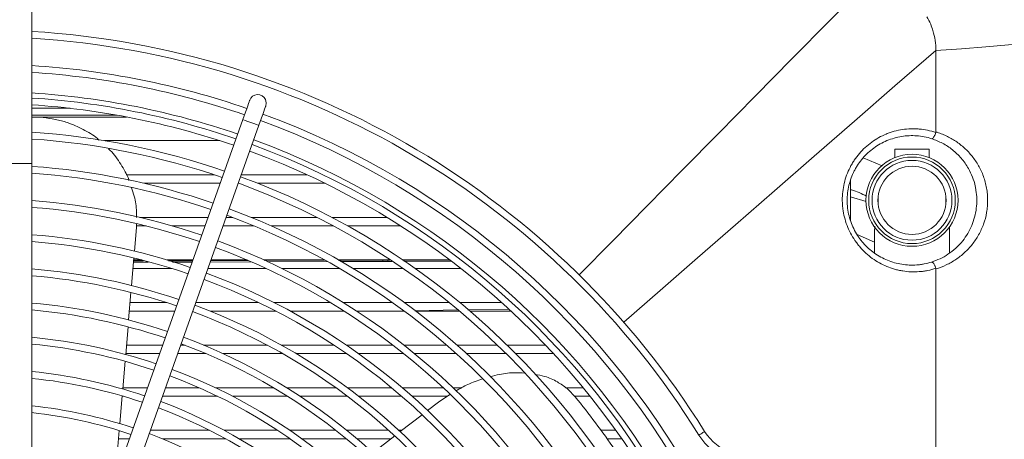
# Model space of a CAD drawing. Header units: millimetres. Extents: x -96593 to 66336, y -23969 to 7139.
# Tile 336 of 656: x -56280 to -56255, y -471 to -461. Entities that reach past the tile are written whole.
import ezdxf

# ---------------------------------------------------------------- set-up
doc = ezdxf.new("R2010")
doc.units = ezdxf.units.MM
doc.layers.add('mm_punktwstawienia', color=1, linetype='Continuous', lineweight=50)

# ---------------------------------------------------------------- blocks, each defined once
blk = doc.blocks.new('W_Z_TYLU')
at = {"color": 7, "linetype": 'Continuous', "lineweight": 13}
for p, q in [((315.888, 505.651), (315.888, 497.935)), ((342.388, 498.858), (342.388, 501.251)), ((315.888, 499.551), (317.005, 499.551)), ((315.888, 499.351), (318.374, 499.351)), ((316.215, 499.277), (315.888, 499.298)), ((318.656, 499.291), (315.888, 499.291)), ((322.071, 499.22), (318.371, 488.808)), ((318.842, 488.64), (322.542, 499.053)), ((321.393, 498.601), (318.015, 498.601)), ((341.188, 498.351), (341.188, 498.108)), ((341.188, 498.351), (342.188, 498.351)), ((342.188, 498.108), (342.188, 498.351)), ((312.888, 497.935), (315.888, 497.935)), ((315.888, 497.935), (315.888, 484.568)), ((340.818, 497.864), (340.257, 498.097)), ((318.654, 497.601), (321.234, 497.601)), ((321.407, 497.351), (319.17, 497.351)), ((321.95, 497.351), (321.938, 497.351)), ((322.026, 497.601), (323.957, 497.601)), ((324.482, 497.351), (322.51, 497.351)), ((339.888, 497.436), (339.888, 496.248)), ((340.341, 496.815), (339.888, 496.956)), ((340.693, 496.751), (340.693, 496.951)), ((342.683, 496.951), (342.683, 496.751)), ((319.053, 496.351), (321.052, 496.351)), ((321.582, 496.351), (321.769, 496.351)), ((322.317, 496.351), (324.246, 496.351)), ((324.682, 496.351), (326.299, 496.351)), ((318.893, 495.362), (318.951, 496.048)), ((318.951, 496.048), (318.952, 496.157)), ((319.233, 496.101), (318.951, 496.101)), ((320.963, 496.101), (319.996, 496.101)), ((322.399, 496.101), (321.493, 496.101)), ((324.726, 496.101), (322.906, 496.101)), ((326.699, 496.101), (325.142, 496.101)), ((342.788, 495.304), (342.788, 496.069)), ((340.083, 495.844), (340.588, 495.62)), ((340.588, 495.809), (340.588, 495.307)), ((318.808, 494.352), (318.876, 495.16)), ((319.293, 495.035), (318.865, 495.034)), ((318.869, 495.073), (319.151, 495.074)), ((318.871, 495.101), (319.107, 495.101)), ((319.852, 495.101), (320.607, 495.101)), ((319.891, 495.075), (320.598, 495.076)), ((320.584, 495.037), (320.013, 495.036)), ((322.314, 495.043), (321.116, 495.038)), ((321.13, 495.078), (322.216, 495.082)), ((321.138, 495.101), (322.196, 495.101)), ((322.692, 495.101), (324.471, 495.101)), ((322.692, 495.084), (324.464, 495.09)), ((324.539, 495.051), (322.78, 495.044)), ((324.879, 495.101), (326.403, 495.101)), ((326.123, 495.101), (326.17, 495.097)), ((326.315, 495.097), (326.353, 495.101)), ((326.315, 495.097), (326.378, 495.098)), ((326.437, 495.058), (326.319, 495.058)), ((326.738, 495.1), (327.001, 495.101)), ((326.763, 495.101), (328.138, 495.101)), ((328.179, 495.069), (326.795, 495.061)), ((319.986, 494.851), (318.85, 494.851)), ((322.757, 494.851), (321.049, 494.851)), ((324.911, 494.851), (323.221, 494.851)), ((326.775, 494.851), (325.302, 494.851)), ((328.464, 494.851), (327.124, 494.851)), ((342.388, 457.358), (342.388, 494.839)), ((318.722, 493.342), (318.791, 494.15)), ((320.074, 493.601), (318.744, 493.601)), ((318.765, 493.851), (319.832, 493.851)), ((320.694, 493.851), (322.532, 493.851)), ((323.035, 493.601), (321.115, 493.601)), ((322.985, 493.851), (324.637, 493.851)), ((325.04, 493.601), (323.463, 493.601)), ((325.019, 493.851), (326.46, 493.851)), ((326.805, 493.601), (325.408, 493.601)), ((326.581, 493.601), (326.773, 493.605)), ((326.802, 493.851), (328.115, 493.851)), ((327.111, 493.611), (328.367, 493.633)), ((328.419, 493.601), (327.137, 493.601)), ((328.431, 493.851), (329.657, 493.851)), ((328.663, 493.638), (329.85, 493.659)), ((329.931, 493.601), (328.728, 493.601)), ((318.637, 492.329), (318.705, 493.139)), ((318.66, 492.601), (319.719, 492.601)), ((320.25, 492.601), (320.377, 492.601)), ((320.919, 492.601), (322.789, 492.601)), ((323.206, 492.601), (324.745, 492.601)), ((325.105, 492.601), (326.47, 492.601)), ((326.796, 492.601), (328.051, 492.601)), ((328.354, 492.601), (329.533, 492.601)), ((329.82, 492.601), (330.943, 492.601)), ((319.63, 492.351), (318.639, 492.351)), ((320.997, 492.351), (320.161, 492.351)), ((323.241, 492.351), (321.492, 492.351)), ((325.116, 492.351), (323.638, 492.351)), ((326.789, 492.351), (325.463, 492.351)), ((328.334, 492.351), (327.107, 492.351)), ((329.789, 492.351), (328.631, 492.351)), ((331.177, 492.351), (330.071, 492.351)), ((318.551, 491.315), (318.62, 492.126)), ((318.554, 491.351), (319.275, 491.351)), ((319.806, 491.351), (320.79, 491.351)), ((321.27, 491.351), (322.972, 491.351)), ((323.358, 491.351), (324.799, 491.351)), ((325.138, 491.351), (326.433, 491.351)), ((326.744, 491.351), (327.945, 491.351)), ((328.236, 491.351), (328.487, 491.351)), ((331.537, 491.351), (332.048, 491.351)), ((318.465, 490.297), (318.534, 491.111)), ((318.568, 491.101), (318.533, 491.101)), ((321.328, 491.101), (319.717, 491.101)), ((323.381, 491.101), (321.774, 491.101)), ((325.138, 491.101), (323.75, 491.101)), ((326.728, 491.101), (325.467, 491.101)), ((328.06, 491.101), (327.031, 491.101)), ((328.14, 491.157), (327.803, 490.926)), ((332.25, 491.101), (331.797, 491.101)), ((327.803, 490.926), (327.488, 490.683)), ((327.328, 490.559), (326.687, 490.063)), ((318.379, 489.277), (318.448, 490.093)), ((318.742, 489.851), (318.428, 489.851)), ((319.361, 490.101), (321.094, 490.101)), ((321.566, 489.851), (319.718, 489.851)), ((321.526, 490.101), (323.087, 490.101)), ((323.456, 489.851), (321.972, 489.851)), ((323.446, 490.101), (324.798, 490.101)), ((325.109, 489.851), (323.801, 489.851)), ((325.119, 490.101), (326.349, 490.101)), ((326.413, 489.851), (325.42, 489.851)), ((326.526, 489.939), (325.884, 489.443)), ((326.646, 490.101), (326.736, 490.101)), ((332.567, 490.101), (333.004, 490.101)), ((333.18, 489.851), (332.746, 489.851))]:
    blk.add_line(p, q, dxfattribs=at)
at = {"color": 7, "linetype": 'Continuous', "lineweight": 13, "flags": 128}
for points in [[(331.93, 494.664), (332.915, 495.664), (333.926, 496.69), (334.961, 497.741), (336.017, 498.813), (337.09, 499.903), (338.179, 501.009), (339.279, 502.126), (340.388, 503.251)], [(342.388, 501.251), (343.136, 501.298), (343.848, 501.351), (344.518, 501.41), (345.144, 501.476), (345.72, 501.546), (346.242, 501.622), (346.707, 501.702), (347.113, 501.786), (347.456, 501.874), (347.734, 501.965), (347.945, 502.057), (348.088, 502.151)], [(333.236, 493.276), (334.301, 494.204), (335.395, 495.158), (336.515, 496.134), (337.658, 497.13), (338.82, 498.142), (339.998, 499.169), (341.188, 500.206), (342.388, 501.251)], [(322.272, 499.785), (322.268, 499.775), (322.257, 499.742), (322.238, 499.69), (322.213, 499.62), (322.183, 499.534), (322.148, 499.436), (322.11, 499.33), (322.071, 499.22)], [(322.743, 499.618), (322.757, 499.715), (322.733, 499.809)], [(322.542, 499.053), (322.581, 499.163), (322.619, 499.269), (322.654, 499.367), (322.684, 499.452), (322.709, 499.523), (322.728, 499.575), (322.739, 499.607), (322.743, 499.618)], [(322.473, 499.077), (322.397, 499.104), (322.307, 499.136), (322.216, 499.168), (322.14, 499.196), (322.089, 499.214), (322.071, 499.22)], [(322.542, 499.053), (322.524, 499.059), (322.473, 499.077)], [(335.439, 489.962), (335.472, 489.983), (335.504, 490.002), (335.533, 490.021), (335.559, 490.037), (335.58, 490.05), (335.596, 490.06), (335.606, 490.066), (335.609, 490.068)]]:
    blk.add_lwpolyline(points, dxfattribs=at)
at = {"color": 7, "linetype": 'Continuous', "lineweight": 13}
for radius in [1.35, 1.27, 1.17, 1]:
    blk.add_circle((341.688, 496.851), radius, dxfattribs=at)
for centre, radius, start, end in [((314.388, 476.851), 25, 31.9142, 86.5602), ((314.388, 476.851), 24.8, 31.9142, 86.5324), ((314.388, 476.851), 24, 71.0346, 86.4167), ((314.388, 476.851), 23.8, 71.0396, 86.3865), ((314.388, 476.851), 23.2, 71.0552, 86.2929), ((322.507, 499.702), 0.25, 25.4377, 160.4377), ((314.388, 476.851), 23.05, 71.0592, 86.2688), ((314.388, 476.851), 22.85, 71.0646, 86.2361), ((314.388, 476.851), 24, 27.7063, 69.8409), ((314.388, 476.851), 23.8, 27.7254, 69.8359), ((314.388, 476.851), 22.05, 71.0874, 86.0994), ((314.388, 476.851), 21.85, 71.0933, 86.0636), ((314.388, 476.851), 23.2, 27.7846, 69.8203), ((314.388, 476.851), 22.85, 27.8205, 69.8109), ((314.388, 476.851), 23.05, 27.7989, 69.8163), ((314.388, 476.851), 21.05, 71.1182, 85.9138), ((314.388, 476.851), 20.85, 71.1248, 85.8745), ((314.388, 476.851), 21.85, 27.9296, 69.7514), ((314.388, 476.851), 22.05, 27.907, 69.7881), ((314.388, 476.851), 20.05, 71.1522, 85.7096), ((314.388, 476.851), 19.85, 71.1594, 85.6663), ((314.388, 476.851), 21.05, 28.0244, 69.7573), ((314.388, 476.851), 20.85, 28.0492, 69.7507), ((314.388, 476.851), 19.05, 71.1897, 85.4839), ((314.388, 476.851), 18.85, 71.1976, 85.4359), ((314.388, 476.851), 20.05, 28.1535, 69.7233), ((314.388, 476.851), 19.85, 28.1809, 69.7161), ((325.898, 495.051), 0.276, 1.2489, 9.5192), ((326.237, 496.162), 1.068, 266.3837, 274.1765), ((326.047, 495.052), 0.272, 1.2603, 9.6377), ((314.388, 476.851), 18.05, 71.2313, 85.2332), ((314.388, 476.851), 17.85, 71.2402, 85.1796), ((314.388, 476.851), 18.85, 28.3265, 69.6779), ((314.388, 476.851), 19.05, 28.2962, 69.6858), ((314.388, 476.851), 17.05, 71.2779, 84.9529), ((314.388, 476.851), 16.85, 71.2878, 84.8928), ((314.388, 476.851), 18.05, 28.4546, 69.6442), ((314.388, 476.851), 17.85, 28.4885, 69.6353), ((314.388, 476.851), 16.05, 71.3302, 84.6376), ((314.388, 476.851), 17.05, 28.6318, 69.5976), ((314.388, 476.851), 15.85, 71.3415, 84.5697), ((314.388, 476.851), 16.85, 28.6697, 69.5877), ((314.388, 476.851), 16.05, 28.831, 69.5453), ((314.388, 476.851), 15.05, 71.3895, 84.2801), ((314.388, 476.851), 14.85, 71.4023, 84.2028), ((314.388, 476.851), 15.85, 28.8739, 69.534), ((314.388, 476.851), 14.05, 71.4573, 83.8715), ((314.388, 476.851), 14.85, 29.1056, 69.4732), ((314.388, 476.851), 15.05, 29.0567, 69.486), ((314.388, 476.851), 13.85, 71.472, 83.7826), ((314.388, 476.851), 14.05, 29.3147, 69.4182), ((336.882, 490.861), 1.7, 211.9142, 290.5448), ((336.882, 490.861), 1.5, 211.9142, 290.5448)]:
    blk.add_arc(centre, radius, start, end, dxfattribs=at)
for points, knots in [([(342.303, 501.829), (342.283, 501.893), (342.233, 502.033), (342.168, 502.167), (342.127, 502.239)], [0.1863836, 0.1863836, 0.1863836, 0.1863836, 0.25, 0.3286954, 0.3286954, 0.3286954, 0.3286954]), ([(317.852, 498.618), (317.837, 498.633), (317.701, 498.76), (317.391, 498.94), (316.975, 499.126), (316.577, 499.235), (316.335, 499.263), (316.215, 499.277)], [0, 0, 0, 0, 0.034553, 0.313479, 0.592383, 0.796188, 1, 1, 1, 1]), ([(342.385, 494.856), (342.306, 494.829), (342.227, 494.808), (342.106, 494.783), (342.065, 494.776), (341.984, 494.765), (341.942, 494.76), (341.738, 494.744), (341.576, 494.751), (341.376, 494.783), (341.336, 494.79), (341.257, 494.808), (341.217, 494.818), (341.1, 494.852), (341.023, 494.878), (340.875, 494.94), (340.802, 494.976), (340.66, 495.055), (340.591, 495.099), (340.392, 495.243), (340.272, 495.353), (340.137, 495.509), (340.111, 495.541), (340.06, 495.607), (340.036, 495.64), (339.966, 495.743), (339.923, 495.814), (339.847, 495.961), (339.813, 496.037), (339.753, 496.193), (339.728, 496.274), (339.687, 496.437), (339.672, 496.519), (339.656, 496.645), (339.652, 496.687), (339.646, 496.77), (339.645, 496.812), (339.644, 496.937), (339.648, 497.02), (339.667, 497.185), (339.681, 497.267), (339.739, 497.512), (339.796, 497.667), (339.889, 497.851), (339.909, 497.888), (339.951, 497.959), (339.973, 497.994), (340.042, 498.098), (340.091, 498.163), (340.198, 498.287), (340.255, 498.346), (340.375, 498.458), (340.44, 498.51), (340.639, 498.654), (340.782, 498.734), (340.972, 498.811), (341.011, 498.826), (341.089, 498.853), (341.128, 498.865), (341.247, 498.897), (341.327, 498.914), (341.488, 498.939), (341.57, 498.946), (341.694, 498.95), (341.736, 498.95), (341.819, 498.948), (341.86, 498.945), (342.065, 498.927), (342.227, 498.893), (342.385, 498.839)], [0, 0, 0, 0, 0.03125, 0.03125, 0.046875, 0.046875, 0.0625, 0.0625, 0.125, 0.125, 0.140625, 0.140625, 0.15625, 0.15625, 0.1875, 0.1875, 0.21875, 0.21875, 0.25, 0.25, 0.3125, 0.3125, 0.328125, 0.328125, 0.34375, 0.34375, 0.375, 0.375, 0.40625, 0.40625, 0.4375, 0.4375, 0.46875, 0.46875, 0.484375, 0.484375, 0.5, 0.5, 0.53125, 0.53125, 0.5625, 0.5625, 0.625, 0.625, 0.640625, 0.640625, 0.65625, 0.65625, 0.6875, 0.6875, 0.71875, 0.71875, 0.75, 0.75, 0.8125, 0.8125, 0.828125, 0.828125, 0.84375, 0.84375, 0.875, 0.875, 0.90625, 0.90625, 0.921875, 0.921875, 0.9375, 0.9375, 1, 1, 1, 1]), ([(342.385, 498.839), (342.378, 498.818), (342.364, 498.775), (342.336, 498.72), (342.309, 498.679), (342.285, 498.659), (342.272, 498.657), (342.267, 498.658), (342.267, 498.658)], [0, 0, 0, 0, 0.205702, 0.411387, 0.61788, 0.826857, 0.995176, 1, 1, 1, 1]), ([(342.388, 498.858), (342.401, 498.854), (342.414, 498.85), (342.44, 498.842), (342.478, 498.829), (342.516, 498.815), (342.592, 498.786), (342.641, 498.765), (342.787, 498.697), (342.88, 498.645), (343.059, 498.525), (343.146, 498.457), (343.306, 498.31), (343.381, 498.231), (343.484, 498.102), (343.517, 498.057), (343.58, 497.965), (343.61, 497.916), (343.694, 497.767), (343.742, 497.662), (343.802, 497.498), (343.819, 497.443), (343.85, 497.328), (343.863, 497.27), (343.885, 497.151), (343.893, 497.092), (343.903, 496.972), (343.906, 496.913), (343.906, 496.793), (343.904, 496.733), (343.893, 496.614), (343.886, 496.553), (343.855, 496.377), (343.825, 496.263), (343.766, 496.098), (343.744, 496.044), (343.695, 495.938), (343.669, 495.887), (343.586, 495.738), (343.523, 495.645), (343.419, 495.514), (343.383, 495.472), (343.308, 495.391), (343.269, 495.353), (343.148, 495.242), (343.063, 495.175), (342.928, 495.084), (342.881, 495.056), (342.787, 495.003), (342.739, 494.978), (342.593, 494.909), (342.492, 494.87), (342.388, 494.839)], [0, 0, 0, 0, 0.007812, 0.007812, 0.015625, 0.03125, 0.03125, 0.0625, 0.0625, 0.125, 0.125, 0.1875, 0.1875, 0.25, 0.25, 0.28125, 0.28125, 0.3125, 0.3125, 0.375, 0.375, 0.40625, 0.40625, 0.4375, 0.4375, 0.46875, 0.46875, 0.5, 0.5, 0.53125, 0.53125, 0.5625, 0.5625, 0.625, 0.625, 0.65625, 0.65625, 0.6875, 0.6875, 0.75, 0.75, 0.78125, 0.78125, 0.8125, 0.8125, 0.875, 0.875, 0.90625, 0.90625, 0.9375, 0.9375, 1, 1, 1, 1]), ([(342.267, 498.658), (342.123, 498.704), (341.976, 498.733), (341.753, 498.749), (341.677, 498.75), (341.528, 498.743), (341.454, 498.736), (341.309, 498.712), (341.237, 498.696), (341.094, 498.655), (341.023, 498.63), (340.818, 498.544), (340.69, 498.472), (340.51, 498.342), (340.452, 498.294), (340.343, 498.193), (340.292, 498.14), (340.196, 498.028), (340.151, 497.969), (340.089, 497.876), (340.069, 497.844), (340.031, 497.779), (340.013, 497.746), (339.928, 497.58), (339.876, 497.44), (339.823, 497.219), (339.809, 497.144), (339.792, 496.995), (339.788, 496.92), (339.788, 496.807), (339.789, 496.769), (339.794, 496.693), (339.797, 496.655), (339.811, 496.541), (339.825, 496.466), (339.862, 496.318), (339.885, 496.245), (339.938, 496.103), (339.969, 496.035), (340.039, 495.902), (340.077, 495.838), (340.141, 495.745), (340.163, 495.715), (340.209, 495.655), (340.233, 495.626), (340.355, 495.486), (340.464, 495.388), (340.644, 495.259), (340.707, 495.22), (340.835, 495.149), (340.901, 495.118), (341.035, 495.063), (341.104, 495.039), (341.244, 495), (341.317, 494.984), (341.533, 494.949), (341.678, 494.943), (341.863, 494.956), (341.9, 494.96), (341.974, 494.97), (342.01, 494.976), (342.12, 494.997), (342.192, 495.015), (342.264, 495.038)], [0, 0, 0, 0, 0.0625, 0.0625, 0.09375, 0.09375, 0.125, 0.125, 0.15625, 0.15625, 0.1875, 0.1875, 0.25, 0.25, 0.28125, 0.28125, 0.3125, 0.3125, 0.34375, 0.34375, 0.359375, 0.359375, 0.375, 0.375, 0.4375, 0.4375, 0.46875, 0.46875, 0.5, 0.5, 0.515625, 0.515625, 0.53125, 0.53125, 0.5625, 0.5625, 0.59375, 0.59375, 0.625, 0.625, 0.65625, 0.65625, 0.671875, 0.671875, 0.6875, 0.6875, 0.75, 0.75, 0.78125, 0.78125, 0.8125, 0.8125, 0.84375, 0.84375, 0.875, 0.875, 0.9375, 0.9375, 0.953125, 0.953125, 0.96875, 0.96875, 1, 1, 1, 1]), ([(342.264, 495.038), (342.347, 495.068), (342.513, 495.129), (342.751, 495.266), (342.975, 495.441), (343.169, 495.647), (343.324, 495.872), (343.443, 496.105), (343.528, 496.355), (343.58, 496.615), (343.593, 496.883), (343.574, 497.1), (343.533, 497.318), (343.466, 497.536), (343.332, 497.819), (343.138, 498.094), (342.88, 498.341), (342.589, 498.536), (342.374, 498.617), (342.267, 498.658)], [0, 0, 0, 0, 0.058183, 0.116366, 0.180108, 0.243822, 0.297889, 0.351919, 0.403692, 0.455429, 0.507089, 0.558752, 0.581257, 0.637506, 0.693811, 0.771377, 0.849039, 0.924517, 1, 1, 1, 1]), ([(318.737, 497.434), (318.734, 497.442), (318.68, 497.612), (318.495, 497.911), (318.291, 498.217), (318.146, 498.347), (318.128, 498.364)], [0, 0, 0, 0, 0.022367, 0.479649, 0.93432, 1, 1, 1, 1]), ([(318.953, 496.351), (318.954, 496.405), (318.958, 496.614), (318.913, 496.909), (318.835, 497.136), (318.806, 497.217)], [0, 0, 0, 0, 0.182788, 0.708561, 1, 1, 1, 1]), ([(339.888, 497.167), (339.896, 497.164), (340.059, 497.117), (340.212, 497.043), (340.358, 496.974)], [0, 0, 0, 0, 0.050475, 1, 1, 1, 1]), ([(340.594, 496.089), (340.594, 496.054), (340.593, 495.956), (340.585, 495.856), (340.588, 495.811), (340.588, 495.809)], [0, 0, 0, 0, 0.338695, 0.96601, 1, 1, 1, 1]), ([(324.861, 495.092), (325.244, 495.093), (325.681, 495.094), (326.117, 495.096), (326.17, 495.097)], [0, 0, 0, 0, 0.8779969, 1, 1, 1, 1]), ([(326.174, 495.057), (326.121, 495.057), (325.706, 495.055), (325.292, 495.053), (324.931, 495.052)], [0, 0, 0, 0, 0.128501, 1, 1, 1, 1]), ([(326.319, 495.058), (326.3, 495.058), (326.262, 495.059), (326.213, 495.058), (326.184, 495.057), (326.174, 495.057)], [0, 0, 0, 0, 0.394939, 0.788834, 1, 1, 1, 1]), ([(342.385, 494.856), (342.381, 494.869), (342.377, 494.882), (342.368, 494.907), (342.363, 494.92), (342.352, 494.943), (342.347, 494.954), (342.336, 494.974), (342.33, 494.984), (342.313, 495.009), (342.302, 495.022), (342.281, 495.038), (342.272, 495.04), (342.264, 495.038)], [0, 0, 0, 0, 0.125, 0.125, 0.25, 0.25, 0.375, 0.375, 0.5, 0.5, 0.75, 0.75, 1, 1, 1, 1]), ([(329.1, 491.613), (328.954, 491.562), (328.683, 491.468), (328.428, 491.325), (328.311, 491.259)], [0, 0, 0, 0, 0.541031, 1, 1, 1, 1]), ([(330.32, 491.78), (330.235, 491.786), (330.002, 491.801), (329.663, 491.764), (329.415, 491.698), (329.324, 491.673)], [0, 0, 0, 0, 0.269367, 0.731189, 1, 1, 1, 1]), ([(331.817, 491.081), (331.74, 491.166), (331.585, 491.335), (331.283, 491.537), (330.966, 491.682), (330.728, 491.726), (330.63, 491.745)], [0, 0, 0, 0, 0.253658, 0.507316, 0.79749, 1, 1, 1, 1]), ([(334.28, 487.351), (334.211, 487.485), (333.977, 487.941), (333.544, 488.665), (332.987, 489.526), (332.409, 490.337), (332.014, 490.833), (331.817, 491.081)], [0, 0, 0, 0, 0.0932633, 0.3176913, 0.5421347, 0.771061, 1, 1, 1, 1])]:
    blk.add_open_spline(points, degree=3, knots=knots, dxfattribs=at)
for points in [[(342.388, 501.251), (342.388, 501.447), (342.359, 501.642), (342.303, 501.829)], [(342.385, 498.839), (342.387, 498.845), (342.388, 498.851), (342.388, 498.858)], [(342.388, 494.839), (342.388, 494.845), (342.387, 494.851), (342.385, 494.856)]]:
    blk.add_open_spline(points, degree=3, dxfattribs=at)
blk = doc.blocks.new('A$C2E197AD3')
at = {"color": 252, "lineweight": 13, "xscale": 0.8500000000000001, "yscale": 0.8500000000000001, "zscale": 0.8500000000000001}
blk.add_blockref('W_Z_TYLU', (1233.613, 1496.992), dxfattribs=at)

msp = doc.modelspace()

# ---------------------------------------------------------------- block references
at = {"layer": 'mm_punktwstawienia', "lineweight": 60}
msp.add_blockref('A$C2E197AD3', (-57781.769, -2384.805), dxfattribs=at)

doc.saveas('drawing.dxf')
